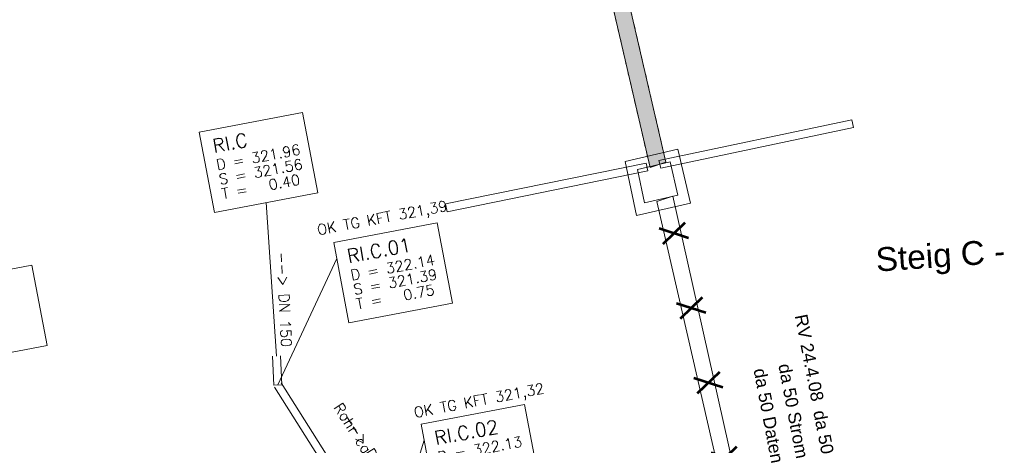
# Model space of a CAD drawing. Header units: metres. Extents: x -502 to 161, y -108 to 174.
# Tile 603 of 776: x -98 to -80, y -2 to 6. Entities that reach past the tile are written whole.
import ezdxf

# ---------------------------------------------------------------- set-up
doc = ezdxf.new("R2010")
doc.units = ezdxf.units.M
doc.header["$LTSCALE"] = 0.1
doc.linetypes.add('85', pattern=[0.137505, 0.100005, -0.0125, 0.0125, -0.0125])
doc.linetypes.add('86', pattern=[101.6, 101.6, 0])
doc.layers.add('BRI31-005.07-5f08-Koordinierung Lageplan 4. BA Radstation - Seeterrasse 2023-05-31', color=7, linetype='Continuous')
doc.layers.add('BRI32-005.03-5f06-Koordinierung Schemaplan 4 BA ZOB Teilbereich 2 Ost - Bahnhofsallee 2023-01-21', color=7, linetype='Continuous')
doc.styles.add('Arial', font='arial.ttf')
doc.styles.add('Txt', font='txt_____.ttf')

msp = doc.modelspace()

# ---------------------------------------------------------------- linework, layer by layer
at = {"layer": 'BRI31-005.07-5f08-Koordinierung Lageplan 4. BA Radstation - Seeterrasse 2023-05-31', "color": 7, "linetype": '85', "lineweight": 13, "transparency": 33554687}
for p, q in [((-86.334, 3.45), (-94.984, 40.8)), ((-86.334, 3.45), (-94.984, 40.8)), ((-86.034, 3.55), (-94.634, 40.8)), ((-86.034, 3.55), (-94.634, 40.8))]:
    msp.add_line(p, q, dxfattribs=at)
at = {"layer": 'BRI31-005.07-5f08-Koordinierung Lageplan 4. BA Radstation - Seeterrasse 2023-05-31', "color": 41, "linetype": 'Continuous', "true_color": 0xffdf7f, "transparency": 33554687}
msp.add_solid([(-86.334, 3.45), (-86.034, 3.55), (-94.984, 40.8), (-94.634, 40.8)], dxfattribs=at)
msp.add_solid([(-86.334, 3.45), (-86.034, 3.55), (-94.984, 40.8), (-94.634, 40.8)], dxfattribs=at)
at = {"layer": 'BRI32-005.03-5f06-Koordinierung Schemaplan 4 BA ZOB Teilbereich 2 Ost - Bahnhofsallee 2023-01-21', "color": 7, "linetype": 'Continuous', "lineweight": 13, "transparency": 33554687}
for p, q in [((-86.334, 3.45), (-94.984, 40.8)), ((-86.034, 3.55), (-94.634, 40.8)), ((-86.164, 3.582), (-82.503, 4.353)), ((-86.13, 3.436), (-82.472, 4.206)), ((-86.408, 3.527), (-90.215, 2.754)), ((-86.374, 3.381), (-90.185, 2.607))]:
    msp.add_line(p, q, dxfattribs=at)
at = {"layer": 'BRI32-005.03-5f06-Koordinierung Schemaplan 4 BA ZOB Teilbereich 2 Ost - Bahnhofsallee 2023-01-21', "color": 7, "linetype": 'Continuous', "lineweight": 9, "transparency": 33554687}
for p, q in [((-82.472, 4.206), (-82.503, 4.353)), ((-86.164, 3.582), (-86.13, 3.436)), ((-86.408, 3.527), (-86.374, 3.381)), ((-86.334, 3.45), (-86.034, 3.55)), ((-86.204, 2.8), (-85.904, 2.9)), ((-90.185, 2.607), (-90.215, 2.754))]:
    msp.add_line(p, q, dxfattribs=at)
at = {"layer": 'BRI32-005.03-5f06-Koordinierung Schemaplan 4 BA ZOB Teilbereich 2 Ost - Bahnhofsallee 2023-01-21', "color": 7, "linetype": '86', "lineweight": 13, "transparency": 33554687}
for p, q in [((-84.302, -4.237), (-85.904, 2.9)), ((-84.575, -4.3), (-86.204, 2.8))]:
    msp.add_line(p, q, dxfattribs=at)
at = {"layer": 'BRI32-005.03-5f06-Koordinierung Schemaplan 4 BA ZOB Teilbereich 2 Ost - Bahnhofsallee 2023-01-21', "color": 1, "linetype": 'Continuous', "lineweight": 20, "true_color": 0xff0000, "transparency": 33554687}
for p, q in [((-93.428, -0.138), (-93.624, 2.779)), ((-93.401, -0.687), (-92.284, 1.719)), ((-91.323, -3.978), (-90.626, -1.738))]:
    msp.add_line(p, q, dxfattribs=at)
at = {"layer": 'BRI32-005.03-5f06-Koordinierung Schemaplan 4 BA ZOB Teilbereich 2 Ost - Bahnhofsallee 2023-01-21', "color": 7, "linetype": 'Continuous', "lineweight": 13, "transparency": 33554687, "flags": 128}
for points in [[(-94.896, 4.119), (-92.931, 4.492), (-92.642, 2.965), (-94.607, 2.592), (-94.896, 4.119)], [(-92.341, 2.024), (-90.376, 2.397), (-90.087, 0.87), (-92.052, 0.497), (-92.341, 2.024)], [(-100.036, 1.217), (-98.071, 1.59), (-97.782, 0.063), (-99.747, -0.31), (-100.036, 1.217)], [(-90.683, -1.433), (-88.718, -1.06), (-88.429, -2.587), (-90.394, -2.96), (-90.683, -1.433)]]:
    msp.add_lwpolyline(points, dxfattribs=at)
at = {"layer": 'BRI32-005.03-5f06-Koordinierung Schemaplan 4 BA ZOB Teilbereich 2 Ost - Bahnhofsallee 2023-01-21', "color": 1, "linetype": 'Continuous', "lineweight": 20, "true_color": 0xff0000, "transparency": 33554687, "flags": 128}
for points in [[(-94.896, 4.119), (-92.931, 4.492), (-92.642, 2.965), (-94.607, 2.592), (-94.896, 4.119)], [(-92.341, 2.024), (-90.376, 2.397), (-90.087, 0.87), (-92.052, 0.497), (-92.341, 2.024)], [(-100.036, 1.217), (-98.071, 1.59), (-97.782, 0.063), (-99.747, -0.31), (-100.036, 1.217)], [(-90.683, -1.433), (-88.718, -1.06), (-88.429, -2.587), (-90.394, -2.96), (-90.683, -1.433)]]:
    msp.add_lwpolyline(points, dxfattribs=at)
at = {"layer": 'BRI32-005.03-5f06-Koordinierung Schemaplan 4 BA ZOB Teilbereich 2 Ost - Bahnhofsallee 2023-01-21', "color": 7, "linetype": 'Continuous', "lineweight": 20, "transparency": 33554687, "flags": 128}
for points in [[(-86.594, 2.533), (-85.567, 2.771), (-85.805, 3.794), (-86.808, 3.562), (-86.594, 2.533)], [(-86.44, 2.774), (-85.807, 2.921), (-85.954, 3.554), (-86.572, 3.411), (-86.44, 2.774)]]:
    msp.add_lwpolyline(points, dxfattribs=at)
at = {"layer": 'BRI32-005.03-5f06-Koordinierung Schemaplan 4 BA ZOB Teilbereich 2 Ost - Bahnhofsallee 2023-01-21', "color": 1, "linetype": 'Continuous', "lineweight": 13, "true_color": 0xff0000, "transparency": 33554687, "flags": 128}
for points in [[(-93.503, -0.142), (-93.476, -0.691), (-93.326, -0.683), (-93.353, -0.134)], [(-93.465, -0.727), (-91.387, -4.018), (-91.26, -3.938), (-93.338, -0.647)]]:
    msp.add_lwpolyline(points, dxfattribs=at)

# ---------------------------------------------------------------- texts
at = {"layer": 'BRI32-005.03-5f06-Koordinierung Schemaplan 4 BA ZOB Teilbereich 2 Ost - Bahnhofsallee 2023-01-21', "color": 1, "true_color": 0xff0000, "transparency": 33554687, "attachment_point": 1, "line_spacing_factor": 0.25}
for s, insert, char_height, rotation, style in [('RI.C', (-94.663, 3.979), 0.26, 10.737, 'Txt'), ('D = 321.96', (-94.589, 3.592), 0.2, 10.737, 'Txt'), ('S = 321.56', (-94.537, 3.316), 0.2, 10.737, 'Txt'), ('T =   0.40', (-94.485, 3.041), 0.2, 10.737, 'Txt'), ('OK TG KFT 321,39', (-92.673, 2.355), 0.2, 10.737, 'Txt'), ('RI.C.01', (-92.108, 1.884), 0.26, 10.737, 'Txt'), ('--> DN 150', (-93.226, 1.846), 0.2, 272.8156, 'Txt'), ('D = 322.14', (-92.034, 1.497), 0.2, 10.737, 'Txt'), ('S = 321.39', (-91.982, 1.221), 0.2, 10.737, 'Txt'), ('T =   0.75', (-91.93, 0.946), 0.2, 10.737, 'Txt'), ('RV 24.4.08', (-83.351, 0.677), 0.24, 281.0281, 'Arial'), ('OK TG KFT 321,32', (-90.834, -1.114), 0.2, 10.737, 'Txt'), ('Rohr ca auf OK KFT', (-92.183, -1.005), 0.2, 302.5472, 'Txt'), ('--> DN 150', (-92.012, -1.201), 0.2, 302.2691, 'Txt'), ('da 50', (-83, -1.148), 0.24, 281.0281, 'Arial'), ('RI.C.02', (-90.45, -1.573), 0.26, 10.737, 'Txt'), ('D = 322.13', (-90.376, -1.96), 0.2, 10.737, 'Txt')]:
    msp.add_mtext(s, dxfattribs=dict(at, insert=insert, char_height=char_height, rotation=rotation, style=style))
at = {"layer": 'BRI32-005.03-5f06-Koordinierung Schemaplan 4 BA ZOB Teilbereich 2 Ost - Bahnhofsallee 2023-01-21', "color": 2, "true_color": 0xffff00, "transparency": 33554687, "insert": (-85.687, 2.46), "char_height": 0.5, "attachment_point": 1, "rotation": 283.0002, "line_spacing_factor": 0.25, "style": 'Txt'}
msp.add_mtext('X   X   X   X   X', dxfattribs=at)
at = {"layer": 'BRI32-005.03-5f06-Koordinierung Schemaplan 4 BA ZOB Teilbereich 2 Ost - Bahnhofsallee 2023-01-21', "color": 250, "true_color": 0x333333, "transparency": 33554687, "insert": (-82.063, 1.92), "char_height": 0.45269, "attachment_point": 1, "rotation": 3.9164, "line_spacing_factor": 0.25, "style": 'Arial'}
msp.add_mtext('Steig C - WHO', dxfattribs=at)
at = {"layer": 'BRI32-005.03-5f06-Koordinierung Schemaplan 4 BA ZOB Teilbereich 2 Ost - Bahnhofsallee 2023-01-21', "color": 7, "transparency": 33554687, "char_height": 0.24, "attachment_point": 1, "rotation": 280.774, "line_spacing_factor": 0.25, "style": 'Arial'}
for s, insert in [('da 50 Strom', (-83.663, -0.262)), ('da 50 Daten', (-84.134, -0.35))]:
    msp.add_mtext(s, dxfattribs=dict(at, insert=insert))

doc.saveas('drawing.dxf')
